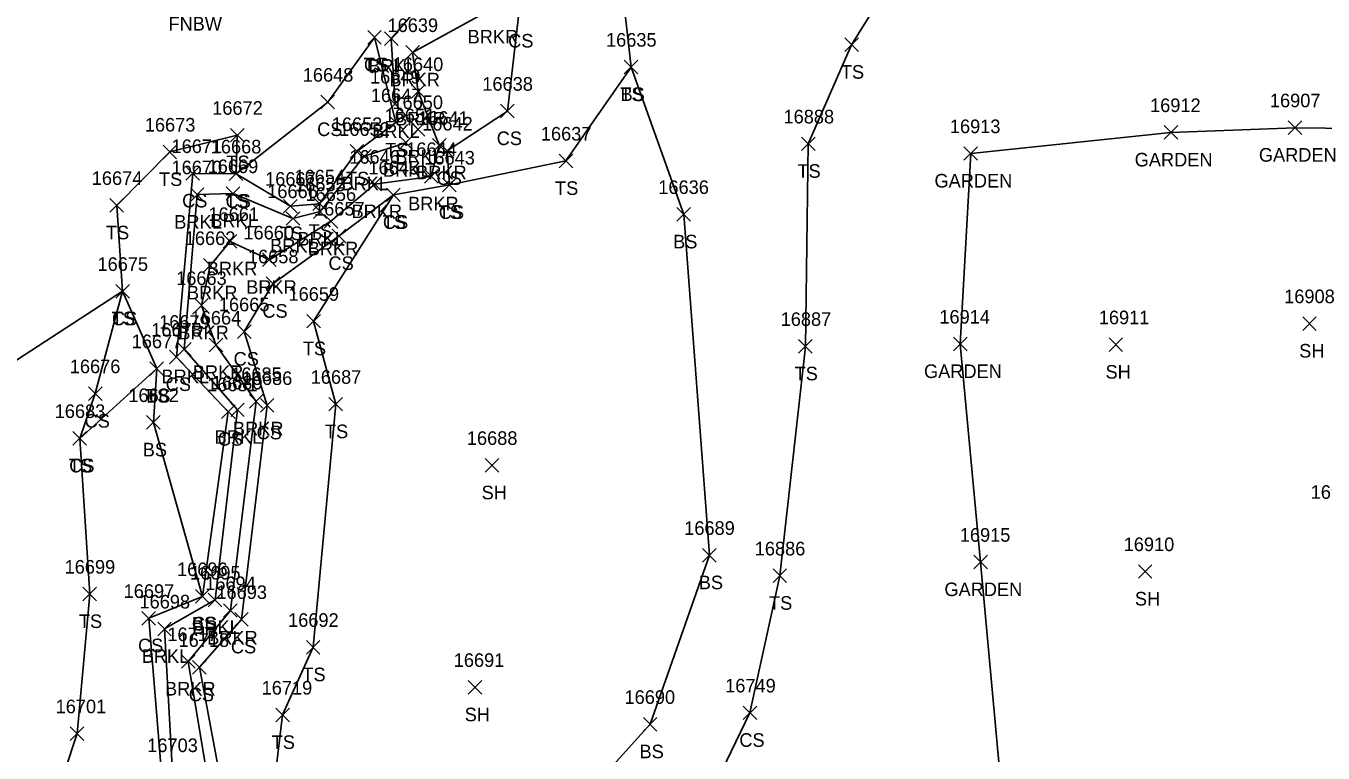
# Model space of a CAD drawing. Extents: x 1482574 to 1485769, y 580696 to 595649.
# Drawn here: x 1484825.3 to 1485016, y 583047.3 to 583154.2 of the extents above; entities that cross this region are included whole.
import ezdxf

# ---------------------------------------------------------------- set-up
doc = ezdxf.new("R2010")
doc.units = 0
for name, color, linetype in [('L_A', 7, 'Continuous'), ('L_I', 7, 'Continuous'), ('L_TIC', 7, 'Continuous'), ('LAPB', 7, 'Continuous'), ('LAWE', 7, 'Continuous'), ('LELB', 7, 'Continuous')]:
    doc.layers.add(name, color=color, linetype=linetype)

msp = doc.modelspace()

# ---------------------------------------------------------------- linework, layer by layer
at = {"layer": 'L_TIC'}
for points in [[(1484875.52, 583151.52), (1484877.52, 583153.52)], [(1484877.52, 583151.52), (1484875.52, 583153.52)], [(1484875.52, 583151.52), (1484877.52, 583153.52)], [(1484877.52, 583151.52), (1484875.52, 583153.52)], [(1484877.98, 583151.33), (1484879.98, 583153.33)], [(1484879.98, 583151.33), (1484877.98, 583153.33)], [(1484945.68, 583150.44), (1484947.68, 583152.44)], [(1484947.68, 583150.44), (1484945.68, 583152.44)], [(1484881.12, 583149.31), (1484883.12, 583151.31)], [(1484883.12, 583149.31), (1484881.12, 583151.31)], [(1484913.25, 583147.16), (1484915.25, 583149.16)], [(1484915.25, 583147.16), (1484913.25, 583149.16)], [(1484913.25, 583147.16), (1484915.25, 583149.16)], [(1484915.25, 583147.16), (1484913.25, 583149.16)], [(1484868.65, 583142.01), (1484870.65, 583144.01)], [(1484870.65, 583142.01), (1484868.65, 583144.01)], [(1484881.96, 583143.57), (1484883.96, 583145.57)], [(1484883.96, 583143.57), (1484881.96, 583145.57)], [(1484878.54, 583141.73), (1484880.54, 583143.73)], [(1484880.54, 583141.73), (1484878.54, 583143.73)], [(1484895.05, 583140.68), (1484897.05, 583142.68)], [(1484897.05, 583140.68), (1484895.05, 583142.68)], [(1484878.67, 583139), (1484880.67, 583141)], [(1484880.67, 583139), (1484878.67, 583141)], [(1485010.89, 583138.24), (1485012.89, 583140.24)], [(1485012.89, 583138.24), (1485010.89, 583140.24)], [(1484855.33, 583137.14), (1484857.33, 583139.14)], [(1484857.33, 583137.14), (1484855.33, 583139.14)], [(1484881.92, 583137.98), (1484883.92, 583139.98)], [(1484883.92, 583137.98), (1484881.92, 583139.98)], [(1484992.63, 583137.54), (1484994.63, 583139.54)], [(1484994.63, 583137.54), (1484992.63, 583139.54)], [(1484845.42, 583134.67), (1484847.42, 583136.67)], [(1484847.42, 583134.67), (1484845.42, 583136.67)], [(1484872.92, 583134.75), (1484874.92, 583136.75)], [(1484874.92, 583134.75), (1484872.92, 583136.75)], [(1484880.12, 583136.03), (1484882.12, 583138.03)], [(1484882.12, 583136.03), (1484880.12, 583138.03)], [(1484885.05, 583135.66), (1484887.05, 583137.66)], [(1484887.05, 583135.66), (1484885.05, 583137.66)], [(1484886.2, 583134.82), (1484888.2, 583136.82)], [(1484888.2, 583134.82), (1484886.2, 583136.82)], [(1484939.3, 583135.87), (1484941.3, 583137.87)], [(1484941.3, 583135.87), (1484939.3, 583137.87)], [(1484963.19, 583134.44), (1484965.19, 583136.44)], [(1484965.19, 583134.44), (1484963.19, 583136.44)], [(1484874.01, 583134.04), (1484876.01, 583136.04)], [(1484876.01, 583134.04), (1484874.01, 583136.04)], [(1484903.66, 583133.35), (1484905.66, 583135.35)], [(1484905.66, 583133.35), (1484903.66, 583135.35)], [(1484848.79, 583131.51), (1484850.79, 583133.51)], [(1484850.79, 583131.51), (1484848.79, 583133.51)], [(1484855.17, 583131.45), (1484857.17, 583133.45)], [(1484857.17, 583131.45), (1484855.17, 583133.45)], [(1484855.17, 583131.45), (1484857.17, 583133.45)], [(1484857.17, 583131.45), (1484855.17, 583133.45)], [(1484883.87, 583131.08), (1484885.87, 583133.08)], [(1484885.87, 583131.08), (1484883.87, 583133.08)], [(1484875.55, 583129.94), (1484877.55, 583131.94)], [(1484877.55, 583129.94), (1484875.55, 583131.94)], [(1484886.53, 583129.82), (1484888.53, 583131.82)], [(1484888.53, 583129.82), (1484886.53, 583131.82)], [(1484886.53, 583129.82), (1484888.53, 583131.82)], [(1484888.53, 583129.82), (1484886.53, 583131.82)], [(1484837.62, 583126.82), (1484839.62, 583128.82)], [(1484839.62, 583126.82), (1484837.62, 583128.82)], [(1484849.44, 583128.39), (1484851.44, 583130.39)], [(1484851.44, 583128.39), (1484849.44, 583130.39)], [(1484854.72, 583128.56), (1484856.72, 583130.56)], [(1484856.72, 583128.56), (1484854.72, 583130.56)], [(1484863.16, 583126.7), (1484865.16, 583128.7)], [(1484865.16, 583126.7), (1484863.16, 583128.7)], [(1484867.44, 583127.05), (1484869.44, 583129.05)], [(1484869.44, 583127.05), (1484867.44, 583129.05)], [(1484878.3, 583128.36), (1484880.3, 583130.36)], [(1484880.3, 583128.36), (1484878.3, 583130.36)], [(1484878.3, 583128.36), (1484880.3, 583130.36)], [(1484880.3, 583128.36), (1484878.3, 583130.36)], [(1484863.53, 583124.88), (1484865.53, 583126.88)], [(1484865.53, 583124.88), (1484863.53, 583126.88)], [(1484867.53, 583125.9), (1484869.53, 583127.9)], [(1484869.53, 583125.9), (1484867.53, 583127.9)], [(1484920.99, 583125.49), (1484922.99, 583127.49)], [(1484922.99, 583125.49), (1484920.99, 583127.49)], [(1484869.11, 583124.47), (1484871.11, 583126.47)], [(1484871.11, 583124.47), (1484869.11, 583126.47)], [(1484854.27, 583121.52), (1484856.27, 583123.52)], [(1484856.27, 583121.52), (1484854.27, 583123.52)], [(1484870.31, 583122.31), (1484872.31, 583124.31)], [(1484872.31, 583122.31), (1484870.31, 583124.31)], [(1484851.35, 583117.98), (1484853.35, 583119.98)], [(1484853.35, 583117.98), (1484851.35, 583119.98)], [(1484860.06, 583118.81), (1484862.06, 583120.81)], [(1484862.06, 583118.81), (1484860.06, 583120.81)], [(1484860.59, 583115.29), (1484862.59, 583117.29)], [(1484862.59, 583115.29), (1484860.59, 583117.29)], [(1484838.47, 583114.18), (1484840.47, 583116.18)], [(1484840.47, 583114.18), (1484838.47, 583116.18)], [(1484838.47, 583114.18), (1484840.47, 583116.18)], [(1484840.47, 583114.18), (1484838.47, 583116.18)], [(1484850.08, 583112.1), (1484852.08, 583114.1)], [(1484852.08, 583112.1), (1484850.08, 583114.1)], [(1484866.57, 583109.78), (1484868.57, 583111.78)], [(1484868.57, 583109.78), (1484866.57, 583111.78)], [(1484856.36, 583108.24), (1484858.36, 583110.24)], [(1484858.36, 583108.24), (1484856.36, 583110.24)], [(1485013, 583109.43), (1485015, 583111.43)], [(1485015, 583109.43), (1485013, 583111.43)], [(1484852.21, 583106.28), (1484854.21, 583108.28)], [(1484854.21, 583106.28), (1484852.21, 583108.28)], [(1484938.88, 583106.08), (1484940.88, 583108.08)], [(1484940.88, 583106.08), (1484938.88, 583108.08)], [(1484961.65, 583106.42), (1484963.65, 583108.42)], [(1484963.65, 583106.42), (1484961.65, 583108.42)], [(1484984.53, 583106.33), (1484986.53, 583108.33)], [(1484986.53, 583106.33), (1484984.53, 583108.33)], [(1484846.38, 583104.51), (1484848.38, 583106.51)], [(1484848.38, 583104.51), (1484846.38, 583106.51)], [(1484847.55, 583105.66), (1484849.55, 583107.66)], [(1484849.55, 583105.66), (1484847.55, 583107.66)], [(1484843.5, 583102.81), (1484845.5, 583104.81)], [(1484845.5, 583102.81), (1484843.5, 583104.81)], [(1484843.5, 583102.81), (1484845.5, 583104.81)], [(1484845.5, 583102.81), (1484843.5, 583104.81)], [(1484834.45, 583099.13), (1484836.45, 583101.13)], [(1484836.45, 583099.13), (1484834.45, 583101.13)], [(1484854.02, 583096.47), (1484856.02, 583098.47)], [(1484856.02, 583096.47), (1484854.02, 583098.47)], [(1484855.37, 583096.74), (1484857.37, 583098.74)], [(1484857.37, 583096.74), (1484855.37, 583098.74)], [(1484858.12, 583097.98), (1484860.12, 583099.98)], [(1484860.12, 583097.98), (1484858.12, 583099.98)], [(1484859.73, 583097.4), (1484861.73, 583099.4)], [(1484861.73, 583097.4), (1484859.73, 583099.4)], [(1484869.82, 583097.57), (1484871.82, 583099.57)], [(1484871.82, 583097.57), (1484869.82, 583099.57)], [(1484843, 583094.89), (1484845, 583096.89)], [(1484845, 583094.89), (1484843, 583096.89)], [(1484832.18, 583092.54), (1484834.18, 583094.54)], [(1484834.18, 583092.54), (1484832.18, 583094.54)], [(1484832.18, 583092.54), (1484834.18, 583094.54)], [(1484834.18, 583092.54), (1484832.18, 583094.54)], [(1484892.78, 583088.58), (1484894.78, 583090.58)], [(1484894.78, 583088.58), (1484892.78, 583090.58)], [(1484924.76, 583075.35), (1484926.76, 583077.35)], [(1484926.76, 583075.35), (1484924.76, 583077.35)], [(1484964.65, 583074.34), (1484966.65, 583076.34)], [(1484966.65, 583074.34), (1484964.65, 583076.34)], [(1484935.12, 583072.33), (1484937.12, 583074.33)], [(1484937.12, 583072.33), (1484935.12, 583074.33)], [(1484988.84, 583072.96), (1484990.84, 583074.96)], [(1484990.84, 583072.96), (1484988.84, 583074.96)], [(1484833.64, 583069.65), (1484835.64, 583071.65)], [(1484835.64, 583069.65), (1484833.64, 583071.65)], [(1484850.22, 583069.29), (1484852.22, 583071.29)], [(1484852.22, 583069.29), (1484850.22, 583071.29)], [(1484850.22, 583069.29), (1484852.22, 583071.29)], [(1484852.22, 583069.29), (1484850.22, 583071.29)], [(1484852.07, 583068.78), (1484854.07, 583070.78)], [(1484854.07, 583068.78), (1484852.07, 583070.78)], [(1484842.31, 583066.08), (1484844.31, 583068.08)], [(1484844.31, 583066.08), (1484842.31, 583068.08)], [(1484854.32, 583067.22), (1484856.32, 583069.22)], [(1484856.32, 583067.22), (1484854.32, 583069.22)], [(1484855.96, 583065.92), (1484857.96, 583067.92)], [(1484857.96, 583065.92), (1484855.96, 583067.92)], [(1484844.64, 583064.52), (1484846.64, 583066.52)], [(1484846.64, 583064.52), (1484844.64, 583066.52)], [(1484866.5, 583061.82), (1484868.5, 583063.82)], [(1484868.5, 583061.82), (1484866.5, 583063.82)], [(1484848.13, 583059.72), (1484850.13, 583061.72)], [(1484850.13, 583059.72), (1484848.13, 583061.72)], [(1484849.76, 583058.87), (1484851.76, 583060.87)], [(1484851.76, 583058.87), (1484849.76, 583060.87)], [(1484890.29, 583055.93), (1484892.29, 583057.93)], [(1484892.29, 583055.93), (1484890.29, 583057.93)], [(1484862, 583051.86), (1484864, 583053.86)], [(1484864, 583051.86), (1484862, 583053.86)], [(1484916.05, 583050.49), (1484918.05, 583052.49)], [(1484918.05, 583050.49), (1484916.05, 583052.49)], [(1484930.72, 583052.17), (1484932.72, 583054.17)], [(1484932.72, 583052.17), (1484930.72, 583054.17)], [(1484831.78, 583049.11), (1484833.78, 583051.11)], [(1484833.78, 583049.11), (1484831.78, 583051.11)]]:
    msp.add_lwpolyline(points, dxfattribs=at)
at = {"layer": 'LAPB'}
msp.add_lwpolyline([(1485087.62, 583138.61), (1485052.16, 583138.78), (1485011.89, 583139.24), (1484993.63, 583138.54), (1484964.19, 583135.44), (1484962.65, 583107.42), (1484965.65, 583075.34), (1484968.99, 583038.42), (1484998.58, 583036.12), (1485027.9, 583034.03), (1485061.04, 583034.48), (1485100.1, 583036.87)], dxfattribs=at)
at = {"layer": 'LAWE'}
for points in [[(1484886.25, 583160.83), (1484878.98, 583152.33), (1484879.54, 583142.73), (1484882.92, 583138.98), (1484881.12, 583137.03), (1484875.01, 583135.04), (1484868.53, 583126.9), (1484864.53, 583125.88), (1484855.72, 583129.56), (1484850.44, 583129.39), (1484848.55, 583106.66), (1484856.37, 583097.74), (1484853.07, 583069.78), (1484845.64, 583065.52), (1484846.82, 583044.4), (1484847.52, 583037.17), (1484837.61, 583028.16), (1484839.22, 583015.9), (1484846.43, 583002.46), (1484849, 582991.15), (1484843.52, 582965.07), (1484832.77, 582950.12), (1484832.12, 582916.96), (1484826.77, 582902.35)], [(1484893.62, 583156.63), (1484882.12, 583150.31), (1484882.96, 583144.57), (1484886.05, 583136.66), (1484884.87, 583132.08), (1484876.55, 583130.94), (1484870.11, 583125.47), (1484861.06, 583119.81), (1484855.27, 583122.52), (1484852.35, 583118.98), (1484851.08, 583113.1), (1484853.21, 583107.28), (1484859.12, 583098.98), (1484855.32, 583068.22), (1484849.13, 583060.72), (1484852.79, 583038.59)]]:
    msp.add_lwpolyline(points, dxfattribs=at)
at = {"layer": 'LELB'}
for points in [[(1484898.99, 583334.71), (1484887.97, 583305.96), (1484893.8, 583284.95), (1484897.03, 583250.9), (1484900.43, 583223.04), (1484900.61, 583189.57), (1484912.08, 583167.11), (1484914.25, 583148.16), (1484904.66, 583134.35), (1484887.53, 583130.82), (1484879.3, 583129.36), (1484867.57, 583110.78), (1484870.82, 583098.57), (1484867.5, 583062.82), (1484863, 583052.86), (1484860.72, 583033.85), (1484851.04, 583021.15), (1484857.34, 583010.72), (1484865.81, 583010.7), (1484875.88, 583004.89), (1484880.74, 583008.14), (1484896.31, 583016.58), (1484911.94, 583018.07), (1484933.13, 583013.44)], [(1484888.62, 583334.55), (1484881.07, 583306.66), (1484888.35, 583284.73), (1484891.28, 583254.17), (1484893.09, 583222.49), (1484896.07, 583189.61), (1484895.93, 583179.42), (1484896.76, 583162.98), (1484897.73, 583156.03), (1484896.05, 583141.68), (1484887.2, 583135.82), (1484887.53, 583130.82)], [(1484936.12, 583073.33), (1484939.88, 583107.08), (1484940.3, 583136.87), (1484946.68, 583151.44), (1484957.33, 583168.61)], [(1484876.52, 583152.52), (1484879.67, 583140), (1484873.92, 583135.75), (1484868.44, 583128.05), (1484864.16, 583127.7), (1484856.17, 583132.45), (1484856.33, 583138.14), (1484846.42, 583135.67), (1484838.62, 583127.82), (1484839.47, 583115.18), (1484844.5, 583103.81), (1484833.18, 583093.54), (1484834.64, 583070.65), (1484832.78, 583050.11), (1484827.17, 583033.07), (1484830.96, 583013.84), (1484839.21, 583000.5), (1484833.83, 582988.63), (1484834.39, 582968.43), (1484823.44, 582953.88), (1484824.21, 582920.39), (1484826.23, 582902.13)], [(1484876.52, 583152.52), (1484869.65, 583143.01), (1484856.17, 583132.45), (1484849.79, 583132.51), (1484847.38, 583105.51), (1484855.02, 583097.47), (1484851.22, 583070.29), (1484843.31, 583067.08), (1484845.38, 583041.9), (1484845.71, 583037.9), (1484833.51, 583029.14), (1484837.97, 583014.86), (1484844.99, 583002.03), (1484846.95, 582990.37), (1484835.32, 582965.07), (1484832.67, 582950.6), (1484829.11, 582916.86), (1484826.23, 582902.13)], [(1484914.25, 583148.16), (1484921.99, 583126.49), (1484925.76, 583076.35), (1484917.05, 583051.49), (1484899.01, 583031.52), (1484896.31, 583016.58)], [(1484879.3, 583129.36), (1484871.31, 583123.31), (1484861.59, 583116.29), (1484857.36, 583109.24), (1484860.73, 583098.4), (1484856.96, 583066.92), (1484850.76, 583059.87), (1484855.02, 583037.27), (1484844.34, 583023.92), (1484848.73, 583016.02), (1484851.66, 583005.45), (1484861.01, 583001.6), (1484873.23, 583001.15), (1484879.66, 583000.55), (1484896.33, 583013.2), (1484909.32, 583011.31), (1484932.33, 583006.01)], [(1484714.17, 583001.85), (1484718.65, 583035.62), (1484711.19, 583070.76), (1484713.91, 583105.6), (1484737.56, 583108.77), (1484767.14, 583100.18), (1484793.79, 583085.49), (1484839.47, 583115.18), (1484835.45, 583100.13), (1484833.18, 583093.54)], [(1484844.5, 583103.81), (1484844, 583095.89), (1484851.22, 583070.29)], [(1484936.12, 583073.33), (1484931.72, 583053.17)], [(1484911.94, 583018.07), (1484926, 583041.61), (1484926.27, 583041.9), (1484931.72, 583053.17)]]:
    msp.add_lwpolyline(points, dxfattribs=at)

# ---------------------------------------------------------------- texts
at = {"layer": 'L_A'}
for s, p in [('FNBW', (1484846.22, 583153.53)), ('BRKR', (1484890.21, 583151.63)), ('CS', (1484896.17, 583151.03)), ('TS', (1484874.93, 583147.52)), ('CS', (1484874.96, 583147.52)), ('BRKL', (1484875.62, 583147.33)), ('TS', (1484945.09, 583146.44)), ('BRKR', (1484878.71, 583145.31)), ('TS', (1484912.66, 583143.16)), ('BS', (1484912.69, 583143.16)), ('BRKR', (1484879.55, 583139.57)), ('CS', (1484868.09, 583138.01)), ('BRKL', (1484876.18, 583137.73)), ('CS', (1484894.49, 583136.68)), ('TS', (1484878.08, 583135)), ('TS', (1484854.74, 583133.14)), ('BRKL', (1484879.57, 583133.98)), ('GARDEN', (1484988.3, 583133.54)), ('GARDEN', (1485006.56, 583134.24)), ('TS', (1484844.83, 583130.67)), ('TS', (1484872.33, 583130.75)), ('BRKL', (1484877.76, 583132.03)), ('BRKR', (1484882.64, 583131.66)), ('CS', (1484885.64, 583130.82)), ('TS', (1484938.71, 583131.87)), ('BRKL', (1484871.66, 583130.04)), ('TS', (1484903.07, 583129.35)), ('GARDEN', (1484958.86, 583130.44)), ('CS', (1484848.23, 583127.51)), ('TS', (1484854.58, 583127.45)), ('CS', (1484854.62, 583127.45)), ('BRKR', (1484881.46, 583127.08)), ('BRKR', (1484873.14, 583125.94)), ('TS', (1484885.94, 583125.82)), ('CS', (1484885.97, 583125.82)), ('BRKL', (1484847.08, 583124.39)), ('BRKL', (1484852.37, 583124.56)), ('TS', (1484866.85, 583123.05)), ('TS', (1484877.71, 583124.36)), ('CS', (1484877.75, 583124.36)), ('TS', (1484837.03, 583122.82)), ('TS', (1484862.57, 583122.7)), ('BRKL', (1484865.18, 583121.9)), ('BS', (1484920.43, 583121.49)), ('BRKL', (1484861.17, 583120.88)), ('BRKR', (1484866.7, 583120.47)), ('BRKR', (1484851.86, 583117.52)), ('CS', (1484869.75, 583118.31)), ('BRKR', (1484848.94, 583113.98)), ('BRKR', (1484857.65, 583114.81)), ('TS', (1484837.88, 583110.18)), ('CS', (1484837.91, 583110.18)), ('CS', (1484860.03, 583111.29)), ('BRKR', (1484847.67, 583108.1)), ('TS', (1484865.98, 583105.78)), ('CS', (1484855.8, 583104.24)), ('SH', (1485012.49, 583105.43)), ('BRKR', (1484849.8, 583102.28)), ('TS', (1484938.29, 583102.08)), ('GARDEN', (1484957.32, 583102.42)), ('SH', (1484984.01, 583102.33)), ('BRKL', (1484845.19, 583101.66)), ('CS', (1484845.82, 583100.51)), ('TS', (1484842.91, 583098.81)), ('BS', (1484842.94, 583098.81)), ('CS', (1484833.89, 583095.13)), ('BRKL', (1484853.01, 583092.74)), ('CS', (1484853.46, 583092.47)), ('BRKR', (1484855.71, 583093.98)), ('CS', (1484859.17, 583093.4)), ('TS', (1484869.23, 583093.57)), ('BS', (1484842.44, 583090.89)), ('TS', (1484831.59, 583088.54)), ('CS', (1484831.62, 583088.54)), ('SH', (1484892.27, 583084.58)), ('BS', (1484924.2, 583071.35)), ('GARDEN', (1484960.32, 583070.34)), ('TS', (1484934.53, 583068.33)), ('SH', (1484988.33, 583068.96)), ('TS', (1484833.05, 583065.65)), ('CS', (1484849.66, 583065.29)), ('BS', (1484849.66, 583065.29)), ('BRKL', (1484849.72, 583064.78)), ('CS', (1484841.75, 583062.08)), ('BRKR', (1484851.91, 583063.22)), ('CS', (1484855.4, 583061.92)), ('BRKL', (1484842.29, 583060.52)), ('TS', (1484865.91, 583057.82)), ('BRKR', (1484845.72, 583055.72)), ('CS', (1484849.2, 583054.87)), ('SH', (1484889.78, 583051.93)), ('TS', (1484861.4, 583047.86)), ('CS', (1484930.16, 583048.17)), ('BS', (1484915.49, 583046.49))]:
    msp.add_text(s, height=2, dxfattribs=at).set_placement(p)
at = {"layer": 'L_I'}
for s, p in [('16639', (1484878.43, 583153.31)), ('16635', (1484910.56, 583151.16)), ('16635', (1484910.56, 583151.16)), ('16648', (1484865.97, 583146.01)), ('16640', (1484879.19, 583147.57)), ('16649', (1484875.85, 583145.73)), ('16638', (1484892.37, 583144.68)), ('16647', (1484875.98, 583143)), ('16650', (1484879.15, 583141.98)), ('16907', (1485008.18, 583142.24)), ('16672', (1484852.65, 583141.14)), ('16651', (1484878, 583140.03)), ('16912', (1484990.56, 583141.54)), ('16673', (1484842.74, 583138.67)), ('16653', (1484870.23, 583138.75)), ('16641', (1484882.93, 583139.66)), ('16642', (1484883.52, 583138.82)), ('16888', (1484936.66, 583139.87)), ('16913', (1484961.12, 583138.44)), ('16652', (1484871.33, 583138.04)), ('16637', (1484900.98, 583137.35)), ('16671', (1484846.67, 583135.51)), ('16668', (1484852.44, 583135.45)), ('16668', (1484852.44, 583135.45)), ('16644', (1484881.18, 583135.08)), ('16669', (1484851.98, 583132.56)), ('16646', (1484872.81, 583133.94)), ('16643', (1484883.84, 583133.82)), ('16643', (1484883.84, 583133.82)), ('16674', (1484834.94, 583130.82)), ('16670', (1484846.67, 583132.39)), ('16667', (1484860.43, 583130.7)), ('16654', (1484864.75, 583131.05)), ('16645', (1484875.62, 583132.36)), ('16645', (1484875.62, 583132.36)), ('16666', (1484860.74, 583128.88)), ('16655', (1484864.84, 583129.9)), ('16636', (1484918.25, 583129.49)), ('16656', (1484866.37, 583128.47)), ('16661', (1484852.1, 583125.52)), ('16657', (1484867.63, 583126.31)), ('16662', (1484848.62, 583121.98)), ('16660', (1484857.24, 583122.81)), ('16658', (1484857.9, 583119.29)), ('16675', (1484835.78, 583118.18)), ('16675', (1484835.78, 583118.18)), ('16663', (1484847.35, 583116.1)), ('16659', (1484863.87, 583113.78)), ('16908', (1485010.28, 583113.43)), ('16665', (1484853.63, 583112.24)), ('16679', (1484844.85, 583109.66)), ('16664', (1484849.48, 583110.28)), ('16887', (1484936.24, 583110.08)), ('16914', (1484959.58, 583110.42)), ('16911', (1484983.02, 583110.33)), ('16678', (1484843.69, 583108.51)), ('16677', (1484840.81, 583106.81)), ('16677', (1484840.81, 583106.81)), ('16676', (1484831.71, 583103.13)), ('16685', (1484855.44, 583101.98)), ('16681', (1484851.9, 583100.47)), ('16680', (1484852.6, 583100.74)), ('16686', (1484856.99, 583101.4)), ('16687', (1484867.14, 583101.57)), ('16682', (1484840.32, 583098.89)), ('16683', (1484829.49, 583096.54)), ('16683', (1484829.49, 583096.54)), ('16688', (1484890.1, 583092.58)), ('16909', (1485014.18, 583084.65)), ('16689', (1484922.06, 583079.35)), ('16915', (1484962.58, 583078.34)), ('16886', (1484932.43, 583076.33)), ('16910', (1484986.68, 583076.96)), ('16699', (1484830.95, 583073.65)), ('16696', (1484847.48, 583073.29)), ('16696', (1484847.48, 583073.29)), ('16695', (1484849.39, 583072.78)), ('16697', (1484839.63, 583070.08)), ('16694', (1484851.63, 583071.22)), ('16693', (1484853.27, 583069.92)), ('16698', (1484841.96, 583068.52)), ('16692', (1484863.81, 583065.82)), ('16717', (1484846.06, 583063.72)), ('16718', (1484847.69, 583062.87)), ('16691', (1484888.17, 583059.93)), ('16749', (1484928.08, 583056.17)), ('16719', (1484859.92, 583055.86)), ('16690', (1484913.28, 583054.49)), ('16701', (1484829.63, 583053.11)), ('16703', (1484843.1, 583047.4))]:
    msp.add_text(s, height=2, dxfattribs=at).set_placement(p)

doc.saveas('drawing.dxf')
